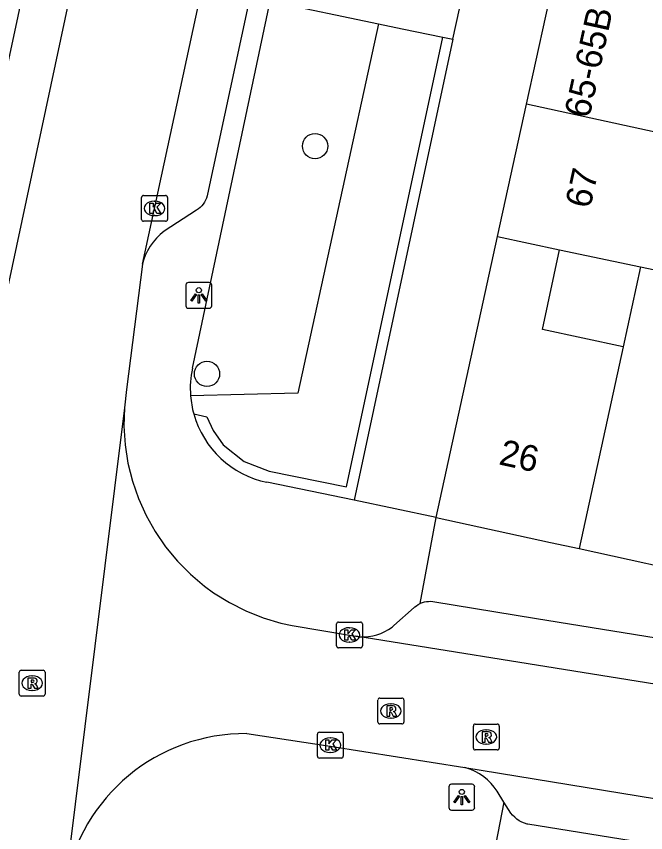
# Model space of a CAD drawing. Extents: x 160861 to 161308, y 384024 to 384878.
# Drawn here: x 161133.18 to 161157.54, y 384740.71 to 384772.32 of the extents above; entities that cross this region are included whole.
import ezdxf

# ---------------------------------------------------------------- set-up
doc = ezdxf.new("R2010")
doc.units = 0
for name, color, linetype in [('IMGEO_Boom', 7, 'Continuous'), ('IMGEO_Groenvoorziening', 7, 'Continuous'), ('IMGEO_Haag', 7, 'Continuous'), ('IMGEO_Kolk', 7, 'Continuous'), ('IMGEO_Lichtpunt', 7, 'Continuous'), ('IMGEO_Pand', 7, 'Continuous'), ('IMGEO_Pand_nummerreeks', 7, 'Continuous'), ('IMGEO_Rijbaan_lokaal_open', 7, 'Continuous'), ('IMGEO_Rioolput', 7, 'Continuous'), ('IMGEO_Voetpad_open', 7, 'Continuous')]:
    doc.layers.add(name, color=color, linetype=linetype)

msp = doc.modelspace()

# ---------------------------------------------------------------- linework, layer by layer
at = {"layer": 'IMGEO_Boom'}
for centre in [(161144.74, 384767.295), (161140.557, 384758.474)]:
    msp.add_circle(centre, 0.489, dxfattribs=at)
at = {"layer": 'IMGEO_Groenvoorziening'}
msp.add_lwpolyline([(161147.2, 384772.032), (161144.069, 384757.724), (161139.921, 384757.624)], dxfattribs=at)
at = {"layer": 'IMGEO_Haag'}
msp.add_lwpolyline([(161140.045, 384756.923), (161140.55, 384756.817), (161140.791, 384756.279), (161141.187, 384755.733), (161141.993, 384755.081), (161142.969, 384754.71), (161145.959, 384754.094), (161149.681, 384771.513)], dxfattribs=at)
at = {"layer": 'IMGEO_Kolk'}
for p, q in [((161138.027, 384764.457), (161138.027, 384765.309)), ((161138.102, 384765.383), (161138.954, 384765.383)), ((161138.515, 384765.163), (161138.54, 384765.163)), ((161139.028, 384765.309), (161139.028, 384764.457)), ((161138.538, 384764.603), (161138.513, 384764.603)), ((161138.954, 384764.383), (161138.102, 384764.383)), ((161145.571, 384747.937), (161145.571, 384748.789)), ((161145.646, 384748.863), (161146.498, 384748.863)), ((161146.059, 384748.643), (161146.084, 384748.643)), ((161146.572, 384748.789), (161146.572, 384747.937)), ((161146.082, 384748.083), (161146.057, 384748.083)), ((161146.498, 384747.863), (161145.646, 384747.863)), ((161144.831, 384743.67), (161144.831, 384744.522)), ((161144.906, 384744.596), (161145.758, 384744.596)), ((161145.832, 384744.522), (161145.832, 384743.67)), ((161145.319, 384744.376), (161145.344, 384744.376)), ((161145.758, 384743.596), (161144.906, 384743.596)), ((161145.342, 384743.816), (161145.317, 384743.816))]:
    msp.add_line(p, q, dxfattribs=at)
for points in [[(161138.027, 384764.457), (161138.027, 384765.309)], [(161138.102, 384765.383), (161138.954, 384765.383)], [(161138.348, 384765.083), (161138.471, 384765.083), (161138.471, 384764.932), (161138.601, 384765.083), (161138.765, 384765.083), (161138.619, 384764.932), (161138.772, 384764.683), (161138.62, 384764.683), (161138.535, 384764.847), (161138.471, 384764.78), (161138.471, 384764.683), (161138.348, 384764.683), (161138.348, 384765.083)], [(161139.028, 384765.309), (161139.028, 384764.457)], [(161138.954, 384764.383), (161138.102, 384764.383)], [(161145.571, 384747.937), (161145.571, 384748.789)], [(161145.646, 384748.863), (161146.498, 384748.863)], [(161146.572, 384748.789), (161146.572, 384747.937)], [(161145.892, 384748.563), (161146.015, 384748.563), (161146.015, 384748.412), (161146.145, 384748.563), (161146.309, 384748.563), (161146.163, 384748.412), (161146.316, 384748.163), (161146.164, 384748.163), (161146.079, 384748.327), (161146.015, 384748.26), (161146.015, 384748.163), (161145.892, 384748.163), (161145.892, 384748.563)], [(161146.498, 384747.863), (161145.646, 384747.863)], [(161144.831, 384743.67), (161144.831, 384744.522)], [(161144.906, 384744.596), (161145.758, 384744.596)], [(161145.832, 384744.522), (161145.832, 384743.67)], [(161145.152, 384744.296), (161145.275, 384744.296), (161145.275, 384744.145), (161145.405, 384744.296), (161145.569, 384744.296), (161145.423, 384744.145), (161145.576, 384743.896), (161145.424, 384743.896), (161145.339, 384744.06), (161145.275, 384743.993), (161145.275, 384743.896), (161145.152, 384743.896), (161145.152, 384744.296)], [(161145.758, 384743.596), (161144.906, 384743.596)]]:
    msp.add_lwpolyline(points, dxfattribs=at)
for centre, start, end in [((161138.104, 384765.307), 91.552, 178.448), ((161138.104, 384765.307), 91.552, 178.448), ((161138.952, 384765.307), 1.552, 88.448), ((161138.952, 384765.307), 1.552, 88.448), ((161138.104, 384764.459), 181.552, 268.448), ((161138.104, 384764.459), 181.552, 268.448), ((161138.952, 384764.459), 271.552, 358.448), ((161138.952, 384764.459), 271.552, 358.448), ((161145.648, 384748.787), 91.552, 178.448), ((161145.648, 384748.787), 91.552, 178.448), ((161146.496, 384748.787), 1.552, 88.448), ((161146.496, 384748.787), 1.552, 88.448), ((161145.648, 384747.939), 181.552, 268.448), ((161145.648, 384747.939), 181.552, 268.448), ((161146.496, 384747.939), 271.552, 358.448), ((161146.496, 384747.939), 271.552, 358.448), ((161144.908, 384744.52), 91.552, 178.448), ((161144.908, 384744.52), 91.552, 178.448), ((161145.756, 384744.52), 1.552, 88.448), ((161145.756, 384744.52), 1.552, 88.448), ((161144.908, 384743.672), 181.552, 268.448), ((161144.908, 384743.672), 181.552, 268.448), ((161145.756, 384743.672), 271.552, 358.448), ((161145.756, 384743.672), 271.552, 358.448)]:
    msp.add_arc(centre, 0.0765, start, end, dxfattribs=at)
for centre, major_axis, ratio, start_param, end_param in [((161138.514, 384764.883), (-0.387, 0.002), 0.722429, 4.712389, 7.853982), ((161138.539, 384764.883), (-0.39, 0.002), 0.717154, 1.570796, 4.712389), ((161146.058, 384748.363), (-0.387, 0.002), 0.722429, 4.712389, 7.853982), ((161146.083, 384748.363), (-0.39, 0.002), 0.717154, 1.570796, 4.712389), ((161145.318, 384744.096), (-0.387, 0.002), 0.722429, 4.712389, 7.853982), ((161145.343, 384744.096), (-0.39, 0.002), 0.717154, 1.570796, 4.712389)]:
    msp.add_ellipse(centre, major_axis=major_axis, ratio=ratio, start_param=start_param, end_param=end_param, dxfattribs=at)
at = {"layer": 'IMGEO_Lichtpunt'}
for p, q in [((161139.742, 384761.917), (161139.742, 384761.11)), ((161139.742, 384761.917), (161139.742, 384761.11)), ((161140.644, 384762.012), (161139.836, 384762.012)), ((161140.644, 384762.012), (161139.836, 384762.012)), ((161140.738, 384761.11), (161140.738, 384761.917)), ((161140.738, 384761.11), (161140.738, 384761.917)), ((161139.836, 384761.016), (161140.644, 384761.016)), ((161139.836, 384761.016), (161140.644, 384761.016)), ((161149.923, 384742.486), (161149.923, 384741.679)), ((161149.923, 384742.486), (161149.923, 384741.679)), ((161150.825, 384742.581), (161150.017, 384742.581)), ((161150.825, 384742.581), (161150.017, 384742.581)), ((161150.919, 384741.679), (161150.919, 384742.486)), ((161150.919, 384741.679), (161150.919, 384742.486)), ((161150.017, 384741.585), (161150.825, 384741.585)), ((161150.017, 384741.585), (161150.825, 384741.585))]:
    msp.add_line(p, q, dxfattribs=at)
for points in [[(161140.116, 384761.581), (161140.155, 384761.553), (161139.967, 384761.291), (161139.929, 384761.318), (161140.116, 384761.581)], [(161140.218, 384761.533), (161140.265, 384761.533), (161140.265, 384761.211), (161140.218, 384761.211), (161140.218, 384761.533)], [(161140.328, 384761.553), (161140.366, 384761.58), (161140.553, 384761.318), (161140.514, 384761.29), (161140.328, 384761.553)], [(161150.297, 384742.15), (161150.336, 384742.122), (161150.148, 384741.86), (161150.11, 384741.887), (161150.297, 384742.15)], [(161150.399, 384742.102), (161150.446, 384742.102), (161150.446, 384741.78), (161150.399, 384741.78), (161150.399, 384742.102)], [(161150.509, 384742.122), (161150.547, 384742.149), (161150.734, 384741.887), (161150.695, 384741.859), (161150.509, 384742.122)]]:
    msp.add_lwpolyline(points, dxfattribs=at)
for centre in [(161140.241, 384761.715), (161150.422, 384742.284)]:
    msp.add_circle(centre, 0.0994, dxfattribs=at)
for centre, start, end in [((161139.836, 384761.917), 90, 180), ((161139.836, 384761.917), 90, 180), ((161140.644, 384761.917), 0, 90), ((161140.644, 384761.917), 0, 90), ((161139.836, 384761.11), 180, 270), ((161139.836, 384761.11), 180, 270), ((161140.644, 384761.11), 270, 0), ((161140.644, 384761.11), 270, 360), ((161150.017, 384742.486), 90, 180), ((161150.017, 384742.486), 90, 180), ((161150.825, 384742.486), 0, 90), ((161150.825, 384742.486), 0, 90), ((161150.017, 384741.679), 180, 270), ((161150.017, 384741.679), 180, 270), ((161150.825, 384741.679), 270, 0), ((161150.825, 384741.679), 270, 360)]:
    msp.add_arc(centre, 0.0946, start, end, dxfattribs=at)
at = {"layer": 'IMGEO_Pand'}
for points in [[(161152.923, 384768.921), (161154.042, 384774.051)], [(161151.803, 384763.789), (161152.923, 384768.921)], [(161162.294, 384766.878), (161152.923, 384768.921)], [(161149.43, 384752.917), (161151.803, 384763.789)], [(161151.803, 384763.789), (161154.204, 384763.282)], [(161156.668, 384759.523), (161153.54, 384760.196), (161154.204, 384763.282)], [(161154.204, 384763.282), (161157.335, 384762.622)], [(161157.335, 384762.622), (161156.668, 384759.523)], [(161157.335, 384762.622), (161159.617, 384762.14)], [(161156.668, 384759.523), (161154.964, 384751.709)], [(161149.43, 384752.917), (161153.86, 384751.95), (161154.964, 384751.709)], [(161154.964, 384751.709), (161160.248, 384750.556)]]:
    msp.add_lwpolyline(points, dxfattribs=at)
at = {"layer": 'IMGEO_Rijbaan_lokaal_open'}
for points in [[(161144.864, 384818.229), (161132.813, 384761.681), (161132.507, 384759.586), (161131.86, 384754.533), (161131.333, 384750), (161129.676, 384735.749)], [(161138.061, 384762.728), (161147.796, 384807.819)], [(161138.061, 384762.728), (161137.441, 384757.872), (161137.359, 384757.16)], [(161137.359, 384757.16), (161135.071, 384738.699)], [(161137.359, 384757.16), (161137.341, 384756.444), (161137.388, 384755.729), (161137.498, 384755.021), (161137.67, 384754.326), (161137.904, 384753.648), (161138.198, 384752.995), (161138.549, 384752.37), (161138.954, 384751.779), (161139.411, 384751.227), (161139.915, 384750.718), (161140.462, 384750.255), (161140.813, 384750), (161141.422, 384749.62), (161142.062, 384749.296), (161142.728, 384749.031), (161143.416, 384748.826), (161143.854, 384748.73), (161146.075, 384748.362), (161146.315, 384748.311)], [(161165.289, 384745.267), (161146.315, 384748.311)], [(161142.104, 384744.542), (161145.33, 384744.057), (161150.539, 384743.231)], [(161150.539, 384743.231), (161164.665, 384740.914)]]:
    msp.add_lwpolyline(points, dxfattribs=at)
msp.add_arc((161142.035, 384737.471), 7.071, 89.44, 169.9994, dxfattribs=at)
at = {"layer": 'IMGEO_Rioolput'}
for p, q in [((161133.289, 384746.071), (161133.289, 384746.923)), ((161133.364, 384746.997), (161134.216, 384746.997)), ((161133.777, 384746.777), (161133.802, 384746.777)), ((161134.29, 384746.923), (161134.29, 384746.071)), ((161133.8, 384746.217), (161133.775, 384746.217)), ((161134.216, 384745.997), (161133.364, 384745.997)), ((161147.176, 384744.993), (161147.176, 384745.845)), ((161147.251, 384745.919), (161148.103, 384745.919)), ((161148.177, 384745.845), (161148.177, 384744.993)), ((161147.664, 384745.699), (161147.689, 384745.699)), ((161148.103, 384744.919), (161147.251, 384744.919)), ((161147.687, 384745.139), (161147.662, 384745.139)), ((161150.869, 384743.986), (161150.869, 384744.838)), ((161150.944, 384744.912), (161151.796, 384744.912)), ((161151.87, 384744.838), (161151.87, 384743.986)), ((161151.357, 384744.692), (161151.382, 384744.692)), ((161151.796, 384743.912), (161150.944, 384743.912)), ((161151.38, 384744.132), (161151.355, 384744.132))]:
    msp.add_line(p, q, dxfattribs=at)
for points in [[(161133.289, 384746.071), (161133.289, 384746.923)], [(161133.364, 384746.997), (161134.216, 384746.997)], [(161134.29, 384746.923), (161134.29, 384746.071)], [(161133.878, 384746.695), (161133.626, 384746.697), (161133.626, 384746.297)], [(161133.626, 384746.297), (161133.75, 384746.297), (161133.75, 384746.459), (161133.761, 384746.459)], [(161133.804, 384746.616), (161133.75, 384746.616), (161133.75, 384746.535)], [(161133.75, 384746.535), (161133.802, 384746.535)], [(161133.808, 384746.43), (161133.879, 384746.297), (161134.019, 384746.297), (161133.954, 384746.423)], [(161134.216, 384745.997), (161133.364, 384745.997)], [(161147.176, 384744.993), (161147.176, 384745.845)], [(161147.251, 384745.919), (161148.103, 384745.919)], [(161148.177, 384745.845), (161148.177, 384744.993)], [(161147.765, 384745.617), (161147.513, 384745.619), (161147.513, 384745.219)], [(161147.691, 384745.538), (161147.637, 384745.538), (161147.637, 384745.457)], [(161147.513, 384745.219), (161147.637, 384745.219), (161147.637, 384745.381), (161147.648, 384745.381)], [(161147.637, 384745.457), (161147.689, 384745.457)], [(161147.695, 384745.352), (161147.766, 384745.219), (161147.906, 384745.219), (161147.841, 384745.345)], [(161148.103, 384744.919), (161147.251, 384744.919)], [(161150.869, 384743.986), (161150.869, 384744.838)], [(161150.944, 384744.912), (161151.796, 384744.912)], [(161151.87, 384744.838), (161151.87, 384743.986)], [(161151.458, 384744.61), (161151.206, 384744.612), (161151.206, 384744.212)], [(161151.384, 384744.531), (161151.33, 384744.531), (161151.33, 384744.45)], [(161151.206, 384744.212), (161151.33, 384744.212), (161151.33, 384744.374), (161151.341, 384744.374)], [(161151.33, 384744.45), (161151.382, 384744.45)], [(161151.388, 384744.345), (161151.459, 384744.212), (161151.599, 384744.212), (161151.534, 384744.338)], [(161151.796, 384743.912), (161150.944, 384743.912)]]:
    msp.add_lwpolyline(points, dxfattribs=at)
for centre, radius, start, end in [((161133.366, 384746.921), 0.0765, 91.552, 178.448), ((161133.366, 384746.921), 0.0765, 91.552, 178.448), ((161134.214, 384746.921), 0.0765, 1.552, 88.448), ((161134.214, 384746.921), 0.0765, 1.552, 88.448), ((161133.76, 384746.406), 0.0533, 26.0293, 88.6989), ((161133.786, 384746.724), 0.19, 274.7715, 282.9687), ((161133.81, 384746.52), 0.0964, 77.0061, 93.1865), ((161133.824, 384746.577), 0.0378, 276.6634, 79.6772), ((161133.877, 384746.585), 0.109, 350.3612, 89.416), ((161133.875, 384746.585), 0.112, 277.5842, 350.9817), ((161133.859, 384746.37), 0.108, 29.5134, 73.7905), ((161133.366, 384746.073), 0.0765, 181.552, 268.448), ((161133.366, 384746.073), 0.0765, 181.552, 268.448), ((161134.214, 384746.073), 0.0765, 271.552, 358.448), ((161134.214, 384746.073), 0.0765, 271.552, 358.448), ((161147.253, 384745.843), 0.0765, 91.552, 178.448), ((161147.253, 384745.843), 0.0765, 91.552, 178.448), ((161148.101, 384745.843), 0.0765, 1.552, 88.448), ((161148.101, 384745.843), 0.0765, 1.552, 88.448), ((161147.697, 384745.442), 0.0964, 77.0061, 93.1865), ((161147.711, 384745.499), 0.0378, 276.6634, 79.6772), ((161147.764, 384745.507), 0.109, 350.3612, 89.416), ((161147.762, 384745.507), 0.112, 277.5842, 350.9817), ((161147.647, 384745.328), 0.0533, 26.0293, 88.6989), ((161147.673, 384745.646), 0.19, 274.7715, 282.9687), ((161147.746, 384745.292), 0.108, 29.5134, 73.7905), ((161147.253, 384744.995), 0.0765, 181.552, 268.448), ((161147.253, 384744.995), 0.0765, 181.552, 268.448), ((161148.101, 384744.995), 0.0765, 271.552, 358.448), ((161148.101, 384744.995), 0.0765, 271.552, 358.448), ((161150.946, 384744.836), 0.0765, 91.552, 178.448), ((161150.946, 384744.836), 0.0765, 91.552, 178.448), ((161151.794, 384744.836), 0.0765, 1.552, 88.448), ((161151.794, 384744.836), 0.0765, 1.552, 88.448), ((161151.39, 384744.435), 0.0964, 77.0061, 93.1865), ((161151.404, 384744.492), 0.0378, 276.6634, 79.6772), ((161151.457, 384744.5), 0.109, 350.3612, 89.416), ((161151.34, 384744.321), 0.0533, 26.0293, 88.6989), ((161151.366, 384744.639), 0.19, 274.7715, 282.9687), ((161151.455, 384744.5), 0.112, 277.5842, 350.9817), ((161151.439, 384744.285), 0.108, 29.5134, 73.7905), ((161150.946, 384743.988), 0.0765, 181.552, 268.448), ((161150.946, 384743.988), 0.0765, 181.552, 268.448), ((161151.794, 384743.988), 0.0765, 271.552, 358.448), ((161151.794, 384743.988), 0.0765, 271.552, 358.448)]:
    msp.add_arc(centre, radius, start, end, dxfattribs=at)
for centre, major_axis, ratio, start_param, end_param in [((161133.776, 384746.497), (-0.387, 0.002), 0.722429, 4.712389, 7.853982), ((161133.801, 384746.497), (-0.39, 0.002), 0.717154, 1.570796, 4.712389), ((161147.663, 384745.419), (-0.387, 0.002), 0.722429, 4.712389, 7.853982), ((161147.688, 384745.419), (-0.39, 0.002), 0.717154, 1.570796, 4.712389), ((161151.356, 384744.412), (-0.387, 0.002), 0.722429, 4.712389, 7.853982), ((161151.381, 384744.412), (-0.39, 0.002), 0.717154, 1.570796, 4.712389)]:
    msp.add_ellipse(centre, major_axis=major_axis, ratio=ratio, start_param=start_param, end_param=end_param, dxfattribs=at)
at = {"layer": 'IMGEO_Voetpad_open'}
for points in [[(161148.99, 384804.556), (161140.581, 384765.432), (161140.565, 384765.368), (161140.537, 384765.284), (161140.501, 384765.203), (161140.458, 384765.126), (161140.409, 384765.052), (161140.353, 384764.984), (161140.291, 384764.92), (161140.224, 384764.862), (161140.152, 384764.811), (161138.896, 384764.001), (161138.741, 384763.874), (161138.599, 384763.734), (161138.469, 384763.581), (161138.354, 384763.418), (161138.254, 384763.245), (161138.169, 384763.064), (161138.101, 384762.876), (161138.061, 384762.728)], [(161130.744, 384760.685), (161133.883, 384775.302)], [(161139.99, 384758.692), (161143.005, 384772.91), (161147.2, 384772.032)], [(161150.072, 384771.431), (161150.336, 384772.611)], [(161147.2, 384772.032), (161148.115, 384771.841), (161149.681, 384771.513)], [(161150.072, 384771.431), (161146.258, 384753.579)], [(161149.681, 384771.513), (161150.072, 384771.431)], [(161146.258, 384753.579), (161142.879, 384754.275)], [(161149.43, 384752.917), (161146.258, 384753.579)], [(161148.811, 384749.577), (161149.43, 384752.917)], [(161162.18, 384747.553), (161153.319, 384748.994), (161149.301, 384749.647), (161149.218, 384749.654), (161149.134, 384749.653), (161149.051, 384749.645), (161148.969, 384749.629), (161148.889, 384749.607), (161148.811, 384749.577)], [(161146.315, 384748.311), (161146.48, 384748.293), (161146.646, 384748.29), (161146.811, 384748.302), (161146.975, 384748.328), (161147.135, 384748.369), (161147.292, 384748.424), (161147.442, 384748.493), (161147.586, 384748.575), (161147.722, 384748.67), (161147.79, 384748.724), (161148.575, 384749.429), (161148.597, 384749.447), (161148.664, 384749.497), (161148.736, 384749.54), (161148.811, 384749.577)], [(161152.053, 384741.885), (161151.791, 384742.308), (161151.68, 384742.466), (161151.555, 384742.614), (161151.418, 384742.75), (161151.269, 384742.873), (161151.109, 384742.982), (161150.941, 384743.077), (161150.765, 384743.156), (161150.582, 384743.219), (161150.539, 384743.231)], [(161152.053, 384741.885), (161151.443, 384738.748)], [(161161.851, 384739.604), (161152.973, 384741.034), (161152.954, 384741.039), (161152.848, 384741.074), (161152.746, 384741.118), (161152.648, 384741.171), (161152.555, 384741.232), (161152.468, 384741.302), (161152.387, 384741.379), (161152.314, 384741.463), (161152.053, 384741.885)]]:
    msp.add_lwpolyline(points, dxfattribs=at)
for centre, radius, start, end in [((161143.643, 384757.92), 3.733, 168.0627, 184.5442), ((161143.606, 384757.914), 3.697, 184.5061, 195.5565), ((161143.633, 384757.922), 3.724, 195.5613, 258.3253)]:
    msp.add_arc(centre, radius, start, end, dxfattribs=at)

# ---------------------------------------------------------------- texts
at = {"layer": 'IMGEO_Pand_nummerreeks'}
for s, rotation, p in [('65-65B', 77.6931, (161155.355, 384768.34)), ('67', 77.6873, (161155.391, 384764.848)), ('26', 347.6875, (161151.818, 384754.975))]:
    msp.add_text(s, height=1, rotation=rotation, dxfattribs=at).set_placement(p)

doc.saveas('drawing.dxf')
